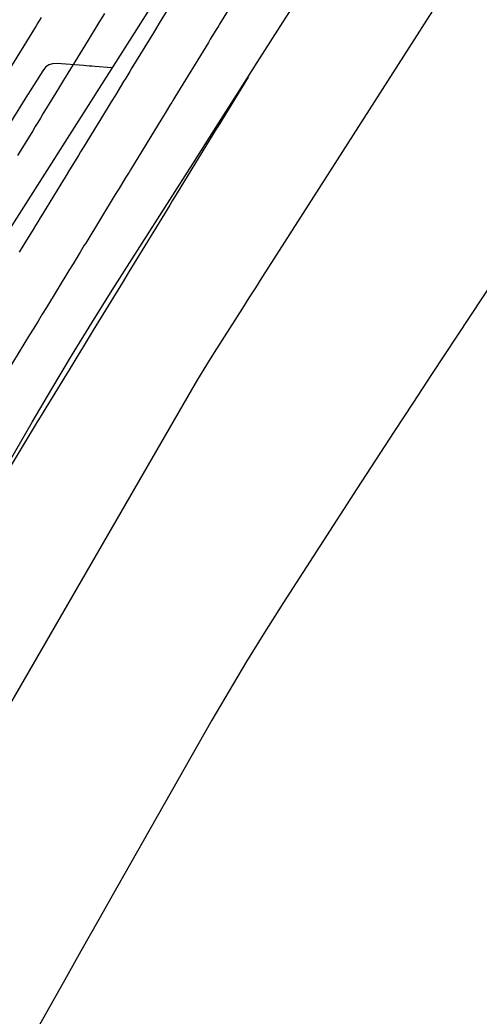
# Model space of a CAD drawing. Extents: x 1005228 to 1008882, y 1883389 to 1885754.
# Drawn here: x 1008658.1 to 1008684.6, y 1885248.1 to 1885305.7 of the extents above; entities that cross this region are included whole.
import ezdxf

# ---------------------------------------------------------------- set-up
doc = ezdxf.new("R2010")
doc.units = 0
for name, color, linetype in [('ATDIMS', 7, 'Continuous'), ('C-ANNO-NOTE', 7, 'Continuous'), ('S_BRIDGE', 7, 'Continuous'), ('TSOBSTACLE', 7, 'Continuous')]:
    doc.layers.add(name, color=color, linetype=linetype)

msp = doc.modelspace()

# ---------------------------------------------------------------- linework, layer by layer
at = {"layer": 'ATDIMS'}
msp.add_lwpolyline([(1008662.962, 1885306.061), (1008662.65, 1885305.552), (1008662.027, 1885304.533), (1008661.871, 1885304.279), (1008661.715, 1885304.024), (1008661.56, 1885303.769), (1008661.404, 1885303.515), (1008660.607, 1885302.211), (1008660.308, 1885301.724), (1008660.01, 1885301.236), (1008659.414, 1885300.261), (1008659.265, 1885300.018), (1008659.116, 1885299.774), (1008658.967, 1885299.53), (1008658.818, 1885299.286), (1008657.946, 1885297.86)], dxfattribs=at)
at = {"layer": 'C-ANNO-NOTE'}
for points in [[(1008635.279, 1885244.988), (1008640.586, 1885252.689), (1008641.778, 1885254.442), (1008642.949, 1885256.209), (1008644.099, 1885257.99), (1008645.226, 1885259.785), (1008649.694, 1885266.993), (1008650.804, 1885268.799), (1008651.901, 1885270.614), (1008652.983, 1885272.436), (1008654.053, 1885274.267), (1008658.792, 1885282.453), (1008659.918, 1885284.375), (1008661.065, 1885286.285), (1008662.231, 1885288.183), (1008663.418, 1885290.069), (1008668.204, 1885297.588), (1008669.401, 1885299.468), (1008670.599, 1885301.347), (1008671.797, 1885303.225), (1008672.997, 1885305.103), (1008679.129, 1885314.696)], [(1008668.386, 1885310.758), (1008654.161, 1885288.409), (1008653.749, 1885287.755), (1008653.345, 1885287.097), (1008652.947, 1885286.435), (1008652.557, 1885285.768), (1008651.009, 1885283.094), (1008650.619, 1885282.427), (1008650.225, 1885281.763), (1008649.825, 1885281.102), (1008649.421, 1885280.444), (1008635.693, 1885258.296), (1008635.328, 1885257.714), (1008634.955, 1885257.136), (1008634.575, 1885256.563), (1008634.188, 1885255.994), (1008632.626, 1885253.728), (1008632.24, 1885253.159), (1008631.861, 1885252.585), (1008631.49, 1885252.005), (1008631.128, 1885251.421), (1008617.571, 1885229.235)], [(1008686.31, 1885291.898), (1008681.875, 1885285.195), (1008680.788, 1885283.548), (1008679.706, 1885281.897), (1008678.629, 1885280.244), (1008677.556, 1885278.588), (1008673.274, 1885271.958), (1008672.215, 1885270.293), (1008671.18, 1885268.614), (1008670.169, 1885266.92), (1008669.182, 1885265.212), (1008663.667, 1885255.514), (1008662.633, 1885253.694), (1008661.603, 1885251.872), (1008660.576, 1885250.048), (1008659.551, 1885248.223), (1008655.459, 1885240.918)]]:
    msp.add_lwpolyline(points, dxfattribs=at)
at = {"layer": 'S_BRIDGE'}
msp.add_lwpolyline([(1008634.576, 1885231.379), (1008650.315, 1885254.216), (1008650.662, 1885254.727), (1008651.004, 1885255.243), (1008651.339, 1885255.762), (1008651.667, 1885256.285), (1008652.97, 1885258.387), (1008653.294, 1885258.913), (1008653.613, 1885259.442), (1008653.929, 1885259.973), (1008654.241, 1885260.507), (1008668.02, 1885284.307), (1008668.372, 1885284.908), (1008668.731, 1885285.506), (1008669.096, 1885286.1), (1008669.467, 1885286.69), (1008670.965, 1885289.043), (1008671.34, 1885289.631), (1008671.715, 1885290.219), (1008672.09, 1885290.807), (1008672.465, 1885291.395), (1008687.771, 1885315.34)], dxfattribs=at)
at = {"layer": 'TSOBSTACLE'}
for points in [[(1008671.681, 1885308.811), (1008669.624, 1885305.454), (1008669.57, 1885305.366), (1008669.516, 1885305.278), (1008669.462, 1885305.19), (1008669.408, 1885305.102), (1008669.085, 1885304.574), (1008668.977, 1885304.398), (1008667.044, 1885301.24), (1008666.98, 1885301.136), (1008666.917, 1885301.031), (1008666.853, 1885300.927), (1008666.789, 1885300.823), (1008666.471, 1885300.303), (1008666.28, 1885299.991), (1008664.464, 1885297.021), (1008664.391, 1885296.903), (1008664.318, 1885296.784), (1008664.246, 1885296.665), (1008664.173, 1885296.546), (1008663.81, 1885295.952), (1008663.592, 1885295.596), (1008661.884, 1885292.801), (1008661.803, 1885292.668), (1008661.721, 1885292.535), (1008661.64, 1885292.402), (1008661.559, 1885292.269), (1008661.153, 1885291.604), (1008660.91, 1885291.205), (1008659.613, 1885289.082), (1008659.37, 1885288.684), (1008659.127, 1885288.285), (1008658.884, 1885287.887), (1008658.641, 1885287.488), (1008657.329, 1885285.336)], [(1008666.693, 1885306.411), (1008666.135, 1885305.5), (1008665.912, 1885305.135), (1008665.8, 1885304.953), (1008664.556, 1885302.919), (1008664.436, 1885302.723), (1008664.316, 1885302.528), (1008664.196, 1885302.332), (1008664.076, 1885302.136), (1008663.597, 1885301.353), (1008663.358, 1885300.961), (1008663.118, 1885300.569), (1008661.972, 1885298.695), (1008661.845, 1885298.487), (1008661.717, 1885298.279), (1008661.59, 1885298.071), (1008661.463, 1885297.862), (1008660.953, 1885297.029), (1008660.699, 1885296.613), (1008660.444, 1885296.196), (1008659.389, 1885294.469), (1008659.254, 1885294.249), (1008659.12, 1885294.029), (1008658.985, 1885293.809), (1008658.851, 1885293.589), (1008658.313, 1885292.708), (1008658.044, 1885292.267)], [(1008659.311, 1885305.841), (1008659.213, 1885305.681), (1008659.115, 1885305.52), (1008659.016, 1885305.36), (1008658.918, 1885305.199), (1008657.445, 1885302.79)], [(1008663.401, 1885302.926), (1008662.41, 1885303.003), (1008662.245, 1885303.016), (1008662.08, 1885303.029), (1008661.915, 1885303.042), (1008661.75, 1885303.055), (1008660.225, 1885303.175), (1008659.972, 1885303.165), (1008659.751, 1885303.092), (1008659.561, 1885302.957), (1008659.403, 1885302.76), (1008658.543, 1885301.382), (1008658.527, 1885301.356), (1008655.921, 1885297.181)], [(1008671.265, 1885302.391), (1008669.532, 1885299.56), (1008669.441, 1885299.412), (1008666.956, 1885295.347), (1008666.884, 1885295.23), (1008666.74, 1885294.995), (1008664.379, 1885291.133), (1008664.323, 1885291.041), (1008664.268, 1885290.95), (1008664.044, 1885290.584), (1008662.322, 1885287.763), (1008662.025, 1885287.278), (1008661.729, 1885286.792), (1008661.433, 1885286.307), (1008661.137, 1885285.821), (1008659.37, 1885282.923), (1008659.163, 1885282.584), (1008659.086, 1885282.457), (1008656.683, 1885278.514)]]:
    msp.add_lwpolyline(points, dxfattribs=at)

doc.saveas('drawing.dxf')
